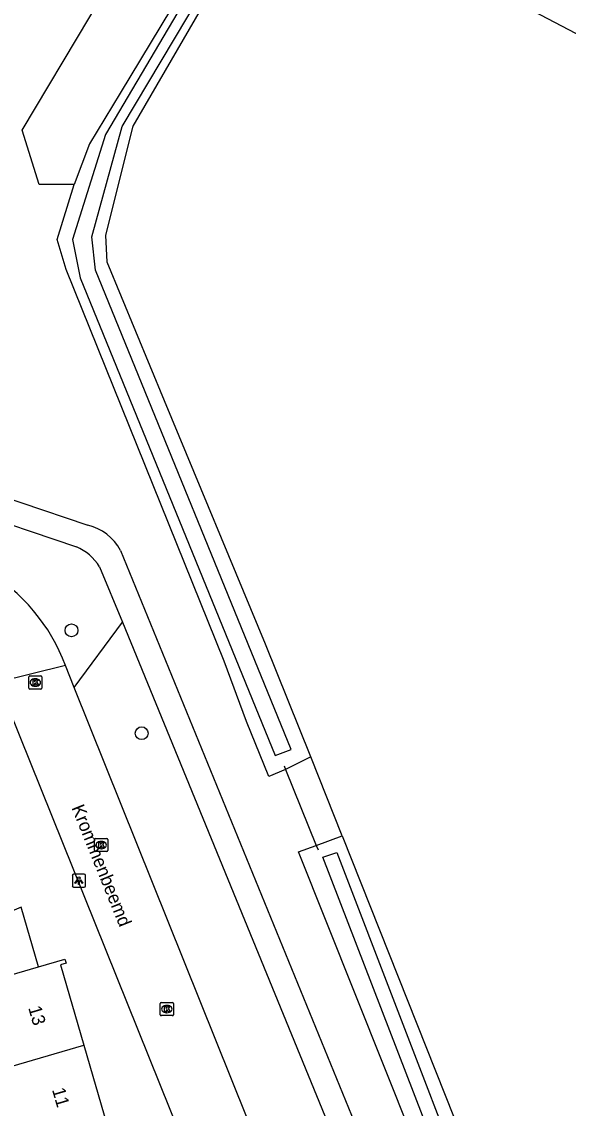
# Model space of a CAD drawing. Extents: x 162880 to 165536, y 384011 to 385179.
# Drawn here: x 164549 to 164590.7, y 384798.8 to 384881.6 of the extents above; entities that cross this region are included whole.
import ezdxf

# ---------------------------------------------------------------- set-up
doc = ezdxf.new("R2010")
doc.units = 0
for name, color, linetype in [('IMGEO_Boom', 7, 'Continuous'), ('IMGEO_Bouwland', 7, 'Continuous'), ('IMGEO_Duiker', 7, 'Continuous'), ('IMGEO_Groenvoorziening', 7, 'Continuous'), ('IMGEO_Kolk', 7, 'Continuous'), ('IMGEO_Lichtpunt', 7, 'Continuous'), ('IMGEO_Openbare_ruimte_label', 7, 'Continuous'), ('IMGEO_Pand', 7, 'Continuous'), ('IMGEO_Pand_nummerreeks', 7, 'Continuous'), ('IMGEO_Pand_overbouw', 7, 'Continuous'), ('IMGEO_Rijbaan_lokaal_open', 7, 'Continuous'), ('IMGEO_Voetpad_halfverhard', 7, 'Continuous'), ('IMGEO_Waterloop', 7, 'Continuous')]:
    doc.layers.add(name, color=color, linetype=linetype)

msp = doc.modelspace()

# ---------------------------------------------------------------- linework, layer by layer
at = {"layer": 'IMGEO_Boom'}
for centre in [(164552.8, 384835.178), (164558.152, 384827.339)]:
    msp.add_circle(centre, 0.489, dxfattribs=at)
at = {"layer": 'IMGEO_Bouwland'}
for points in [[(164672.701, 384838.001), (164568.512, 384892.62)], [(164571.043, 384825.529), (164567.58, 384834.131), (164559.894, 384852.674), (164555.514, 384863.24), (164555.417, 384865.298), (164557.505, 384873.611), (164566.534, 384889.204)], [(164573.433, 384819.511), (164571.043, 384825.529)], [(164573.433, 384819.511), (164589.083, 384780.103)]]:
    msp.add_lwpolyline(points, dxfattribs=at)
at = {"layer": 'IMGEO_Duiker'}
msp.add_lwpolyline([(164568.999, 384824.862), (164569.121, 384824.563), (164571.455, 384818.793), (164571.595, 384818.448)], dxfattribs=at)
at = {"layer": 'IMGEO_Groenvoorziening'}
for points in [[(164552.994, 384869.163), (164550.336, 384869.163), (164549.052, 384873.297), (164554.198, 384881.944), (164560.001, 384891.694), (164562.99, 384896.717)], [(164566.534, 384889.204), (164564.984, 384890.198), (164556.508, 384876.124), (164554.18, 384872.259), (164552.994, 384869.163)], [(164571.043, 384825.529), (164569.121, 384824.563), (164567.839, 384824.042), (164566.132, 384828.238), (164564.445, 384832.839), (164552.401, 384862.689), (164551.715, 384864.963), (164552.994, 384869.163)], [(164553.012, 384830.823), (164556.676, 384835.807)], [(164585.318, 384780.147), (164570.102, 384818.288), (164571.455, 384818.793), (164573.433, 384819.511)]]:
    msp.add_lwpolyline(points, dxfattribs=at)
at = {"layer": 'IMGEO_Kolk'}
for p, q in [((164549.545, 384830.779), (164549.545, 384831.631)), ((164549.62, 384831.705), (164550.472, 384831.705)), ((164550.546, 384831.631), (164550.546, 384830.779)), ((164550.056, 384830.925), (164550.031, 384830.925)), ((164550.033, 384831.485), (164550.058, 384831.485)), ((164550.472, 384830.705), (164549.62, 384830.705)), ((164554.565, 384818.389), (164554.565, 384819.241)), ((164554.64, 384819.315), (164555.492, 384819.315)), ((164555.566, 384819.241), (164555.566, 384818.389)), ((164555.076, 384818.535), (164555.051, 384818.535)), ((164555.053, 384819.095), (164555.078, 384819.095)), ((164555.492, 384818.315), (164554.64, 384818.315)), ((164559.642, 384806.81), (164560.494, 384806.81)), ((164559.567, 384805.884), (164559.567, 384806.736)), ((164560.078, 384806.03), (164560.053, 384806.03)), ((164560.055, 384806.59), (164560.08, 384806.59)), ((164560.568, 384806.736), (164560.568, 384805.884)), ((164560.494, 384805.81), (164559.642, 384805.81))]:
    msp.add_line(p, q, dxfattribs=at)
for points in [[(164549.545, 384830.779), (164549.545, 384831.631)], [(164549.62, 384831.705), (164550.472, 384831.705)], [(164550.546, 384831.631), (164550.546, 384830.779)], [(164549.866, 384831.405), (164549.989, 384831.405), (164549.989, 384831.254), (164550.119, 384831.405), (164550.283, 384831.405), (164550.137, 384831.254), (164550.29, 384831.005), (164550.138, 384831.005), (164550.053, 384831.169), (164549.989, 384831.102), (164549.989, 384831.005), (164549.866, 384831.005), (164549.866, 384831.405)], [(164550.472, 384830.705), (164549.62, 384830.705)], [(164554.565, 384818.389), (164554.565, 384819.241)], [(164554.64, 384819.315), (164555.492, 384819.315)], [(164555.566, 384819.241), (164555.566, 384818.389)], [(164554.886, 384819.015), (164555.009, 384819.015), (164555.009, 384818.864), (164555.139, 384819.015), (164555.303, 384819.015), (164555.157, 384818.864), (164555.31, 384818.615), (164555.158, 384818.615), (164555.073, 384818.779), (164555.009, 384818.712), (164555.009, 384818.615), (164554.886, 384818.615), (164554.886, 384819.015)], [(164555.492, 384818.315), (164554.64, 384818.315)], [(164559.642, 384806.81), (164560.494, 384806.81)], [(164559.567, 384805.884), (164559.567, 384806.736)], [(164559.888, 384806.51), (164560.011, 384806.51), (164560.011, 384806.359), (164560.141, 384806.51), (164560.305, 384806.51), (164560.159, 384806.359), (164560.312, 384806.11), (164560.16, 384806.11), (164560.075, 384806.274), (164560.011, 384806.207), (164560.011, 384806.11), (164559.888, 384806.11), (164559.888, 384806.51)], [(164560.568, 384806.736), (164560.568, 384805.884)], [(164560.494, 384805.81), (164559.642, 384805.81)]]:
    msp.add_lwpolyline(points, dxfattribs=at)
for centre, start, end in [((164549.622, 384831.629), 91.55205, 178.44795), ((164549.622, 384831.629), 91.55205, 178.44795), ((164550.47, 384831.629), 1.55205, 88.44795), ((164550.47, 384831.629), 1.55205, 88.44795), ((164549.622, 384830.781), 181.55205, 268.44795), ((164549.622, 384830.781), 181.55205, 268.44795), ((164550.47, 384830.781), 271.55205, 358.44795), ((164550.47, 384830.781), 271.55205, 358.44795), ((164554.642, 384819.239), 91.55205, 178.44795), ((164554.642, 384819.239), 91.55205, 178.44795), ((164555.49, 384819.239), 1.55205, 88.44795), ((164555.49, 384819.239), 1.55205, 88.44795), ((164554.642, 384818.391), 181.55205, 268.44795), ((164554.642, 384818.391), 181.55205, 268.44795), ((164555.49, 384818.391), 271.55205, 358.44795), ((164555.49, 384818.391), 271.55205, 358.44795), ((164559.644, 384806.734), 91.55205, 178.44795), ((164559.644, 384806.734), 91.55205, 178.44795), ((164560.492, 384806.734), 1.55205, 88.44795), ((164560.492, 384806.734), 1.55205, 88.44795), ((164559.644, 384805.886), 181.55205, 268.44795), ((164559.644, 384805.886), 181.55205, 268.44795), ((164560.492, 384805.886), 271.55205, 358.44795), ((164560.492, 384805.886), 271.55205, 358.44795)]:
    msp.add_arc(centre, 0.0765, start, end, dxfattribs=at)
for centre, major_axis, ratio, start_param, end_param in [((164550.032, 384831.205), (-0.387, 0.002), 0.722429, 4.712389, 7.853982), ((164550.057, 384831.205), (-0.39, 0.002), 0.717154, 1.570796, 4.712389), ((164555.052, 384818.815), (-0.387, 0.002), 0.722429, 4.712389, 7.853982), ((164555.077, 384818.815), (-0.39, 0.002), 0.717154, 1.570796, 4.712389), ((164560.054, 384806.31), (-0.387, 0.002), 0.722429, 4.712389, 7.853982), ((164560.079, 384806.31), (-0.39, 0.002), 0.717154, 1.570796, 4.712389)]:
    msp.add_ellipse(centre, major_axis=major_axis, ratio=ratio, start_param=start_param, end_param=end_param, dxfattribs=at)
at = {"layer": 'IMGEO_Lichtpunt'}
for p, q in [((164552.864, 384816.504), (164552.864, 384815.697)), ((164552.864, 384816.504), (164552.864, 384815.697)), ((164553.766, 384816.599), (164552.958, 384816.599)), ((164553.766, 384816.599), (164552.958, 384816.599)), ((164553.86, 384815.697), (164553.86, 384816.504)), ((164553.86, 384815.697), (164553.86, 384816.504)), ((164552.958, 384815.603), (164553.766, 384815.603)), ((164552.958, 384815.603), (164553.766, 384815.603))]:
    msp.add_line(p, q, dxfattribs=at)
for points in [[(164553.238, 384816.168), (164553.277, 384816.14), (164553.089, 384815.878), (164553.051, 384815.905), (164553.238, 384816.168)], [(164553.34, 384816.12), (164553.387, 384816.12), (164553.387, 384815.798), (164553.34, 384815.798), (164553.34, 384816.12)], [(164553.45, 384816.14), (164553.488, 384816.167), (164553.675, 384815.905), (164553.636, 384815.877), (164553.45, 384816.14)]]:
    msp.add_lwpolyline(points, dxfattribs=at)
msp.add_circle((164553.363, 384816.302), 0.0994, dxfattribs=at)
for centre, start, end in [((164552.958, 384816.504), 90, 180), ((164552.958, 384816.504), 90, 180), ((164553.766, 384816.504), 0, 90), ((164553.766, 384816.504), 0, 90), ((164552.958, 384815.697), 180, 270), ((164552.958, 384815.697), 180, 270), ((164553.766, 384815.697), 270, 0), ((164553.766, 384815.697), 270, 360)]:
    msp.add_arc(centre, 0.0946, start, end, dxfattribs=at)
at = {"layer": 'IMGEO_Pand'}
for points in [[(164544.333, 384812.093), (164545.483, 384808.133), (164550.285, 384809.528), (164552.301, 384810.113), (164552.39, 384809.806), (164551.959, 384809.681), (164553.74, 384803.549)], [(164543.195, 384800.482), (164553.74, 384803.549)], [(164553.74, 384803.549), (164555.519, 384797.426), (164555.951, 384797.551), (164556.04, 384797.243), (164554.024, 384796.658), (164549.222, 384795.263), (164550.327, 384791.461), (164550.331, 384791.287)]]:
    msp.add_lwpolyline(points, dxfattribs=at)
at = {"layer": 'IMGEO_Pand_overbouw'}
msp.add_lwpolyline([(164550.285, 384809.528), (164548.961, 384814.09), (164544.333, 384812.093), (164545.483, 384808.133)], close=True, dxfattribs=at)
at = {"layer": 'IMGEO_Rijbaan_lokaal_open'}
for points in [[(164552.341, 384832.496), (164547.196, 384831.234)], [(164553.012, 384830.823), (164552.341, 384832.496)], [(164564.466, 384788.378), (164547.196, 384831.234)], [(164569.763, 384789.08), (164553.012, 384830.823)]]:
    msp.add_lwpolyline(points, dxfattribs=at)
msp.add_arc((164538.993, 384827.515), 14.247, 20.46374, 59.48503, dxfattribs=at)
at = {"layer": 'IMGEO_Voetpad_halfverhard'}
for points in [[(164543.809, 384846.647), (164554.046, 384843.187)], [(164544.59, 384844.433), (164553.169, 384841.557)], [(164556.529, 384841.267), (164578.487, 384787.599), (164578.782, 384786.448)], [(164554.939, 384840.033), (164556.676, 384835.807)], [(164556.676, 384835.807), (164576.975, 384786.327)]]:
    msp.add_lwpolyline(points, dxfattribs=at)
for centre, radius, start, end in [((164553.276, 384839.626), 3.643, 26.77083, 77.80261), ((164551.517, 384837.848), 4.06, 32.55361, 65.98837)]:
    msp.add_arc(centre, radius, start, end, dxfattribs=at)
at = {"layer": 'IMGEO_Waterloop'}
for points in [[(164564.936, 384889.151), (164555.387, 384872.983), (164552.876, 384864.965), (164553.469, 384862.054), (164568.318, 384825.64), (164569.553, 384826.109), (164554.638, 384862.646), (164554.353, 384865.17), (164556.66, 384873.591), (164565.659, 384888.683), (164564.936, 384889.151)], [(164586.595, 384779.96), (164571.957, 384817.896), (164573.021, 384818.236), (164587.489, 384780.64), (164586.595, 384779.96)]]:
    msp.add_lwpolyline(points, dxfattribs=at)

# ---------------------------------------------------------------- texts
at = {"layer": 'IMGEO_Openbare_ruimte_label'}
msp.add_text('Krommenbeemd', height=1, rotation=291.95028, dxfattribs=at).set_placement((164552.785, 384821.662))
at = {"layer": 'IMGEO_Pand_nummerreeks'}
for s, p in [('13', (164549.494, 384806.408)), ('11', (164551.306, 384800.171))]:
    msp.add_text(s, height=1, rotation=286.19825, dxfattribs=at).set_placement(p)

doc.saveas('drawing.dxf')
